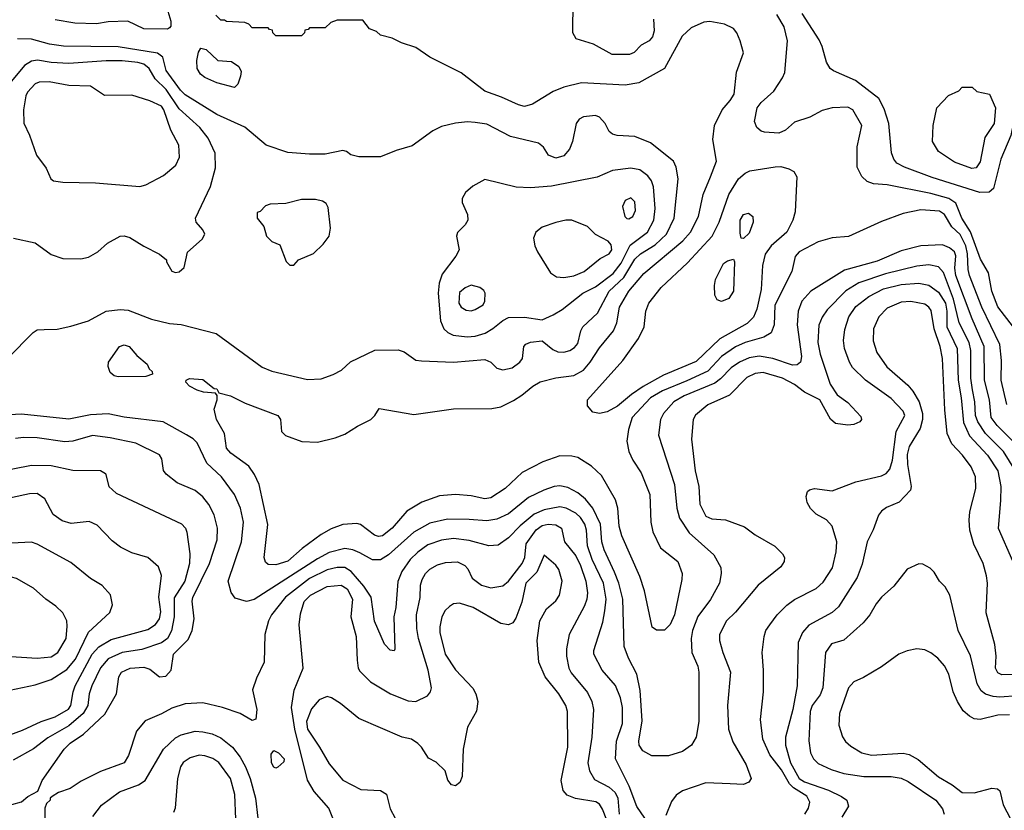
# Model space of a CAD drawing. Extents: x 997026 to 1115308, y 536381 to 619039.
# Tile 260 of 484: x 1048236 to 1053228, y 558164 to 562172. Entities that reach past the tile are written whole.
import ezdxf

# ---------------------------------------------------------------- set-up
doc = ezdxf.new("R2010")
doc.units = 0

msp = doc.modelspace()

# ---------------------------------------------------------------- linework, layer by layer
at = {"layer": '0CON20XD'}
for points in [[(1053481.6, 562328.4), (1053449.1, 562155), (1053315, 561809.2), (1053298.5, 561765), (1053261.9, 561585), (1053211.1, 561465), (1053173.3, 561316.7), (1053151.7, 561298.3), (1053104.2, 561295.8), (1052862.1, 561372.1), (1052721.4, 561425), (1052683.3, 561445), (1052667.5, 561465), (1052656.1, 561496.1), (1052642.3, 561645), (1052619.1, 561719.1), (1052591.7, 561771.7), (1052473.5, 561863.5), (1052361.9, 561911.9), (1052344.7, 561924.7), (1052327.3, 561957.3), (1052305, 562036.2), (1052289.3, 562069.3), (1052203.7, 562203.7)], [(1051450, 562175), (1051453.3, 562115), (1051445, 562084.2), (1051428, 562065), (1051387.6, 562042.4), (1051351.2, 562005), (1051327.5, 561995), (1051240, 561995), (1051145, 562048), (1051057.5, 562075), (1051040, 562105), (1051042.5, 562265)], [(1048987.5, 562215), (1049002.5, 562165), (1049001.7, 562138.3), (1048995, 562130), (1048985, 562123.8), (1048865, 562126.2), (1048783.9, 562163.9), (1048685, 562160.8), (1048625, 562150), (1048515, 562153.6), (1048415, 562171.8)], [(1049222.5, 560197.5), (1049237.5, 560245), (1049237.5, 560267.5), (1049228.3, 560278.3), (1049167, 560283), (1049135, 560293.8), (1049097.5, 560315), (1049077.5, 560335), (1049080, 560345), (1049097, 560353), (1049165, 560348.8), (1049221.7, 560301.7), (1049235, 560300), (1049245, 560280), (1049305, 560266), (1049378.3, 560228.3), (1049544, 560165), (1049558, 560145), (1049564, 560085), (1049583.6, 560063.6), (1049665.6, 560034.4), (1049745, 560031.1), (1049835, 560051.9), (1049885, 560071.4), (1049948, 560112), (1050016, 560145), (1050036.2, 560165), (1050058.3, 560201.7), (1050235, 560170.4), (1050435, 560199.2), (1050630.3, 560200.3), (1050675, 560209.5), (1050739.2, 560240.8), (1050782.2, 560267.8), (1050837.5, 560315), (1050875, 560335.5), (1050954.1, 560355.9), (1051045, 560368.9), (1051095, 560395.4), (1051128.4, 560435), (1051175, 560508.5), (1051246.8, 560595), (1051264, 560635), (1051276.5, 560715), (1051324.7, 560795), (1051400.7, 560885), (1051599, 561051), (1051636.6, 561095), (1051677.2, 561175), (1051701.3, 561285), (1051737.7, 561375), (1051768.5, 561455), (1051750.5, 561565), (1051758.1, 561635), (1051798.1, 561715), (1051838.5, 561761.5), (1051858.8, 561795), (1051870.4, 561905), (1051906.3, 562003.7), (1051889.5, 562065), (1051872.2, 562105), (1051855, 562127.8), (1051808.9, 562148.9), (1051735, 562162.9), (1051705, 562158.8), (1051640.3, 562129.7), (1051595, 562087.5), (1051505.4, 561924.6), (1051375, 561852.5), (1051305, 561839.1), (1051085, 561851.1), (1050995, 561829.6), (1050941.5, 561808.5), (1050836.1, 561743.9), (1050795, 561732.5), (1050765, 561739.5), (1050679.2, 561779.2), (1050595, 561809.4), (1050475, 561902), (1050315, 561982), (1050245, 562030), (1050172.5, 562055), (1050125, 562078.8), (1050065, 562093.3), (1050045, 562112.5), (1050010, 562125), (1049975, 562170), (1049845, 562170), (1049813, 562157), (1049785, 562130), (1049705, 562130), (1049698.3, 562121.7), (1049681.7, 562118.3), (1049680, 562105), (1049665, 562090), (1049535, 562090), (1049520, 562105), (1049518.3, 562118.3), (1049501.7, 562121.7), (1049495, 562130), (1049415, 562130), (1049398.3, 562148.3), (1049377, 562157), (1049285, 562162.5), (1049275, 562170), (1049255, 562170), (1049230, 562195)], [(1053275, 560612.5), (1053195, 560716.5), (1053164.3, 560795), (1053148.1, 560888.1), (1053108, 560958), (1053056.3, 561096.3), (1053012, 561165), (1052982.3, 561242.3), (1052946.1, 561266.1), (1052855, 561291.2), (1052635, 561335.4), (1052565, 561340.5), (1052532.2, 561352.2), (1052506.4, 561376.4), (1052481.9, 561425), (1052482, 561528), (1052506, 561635), (1052460, 561715), (1052435, 561728.2), (1052355, 561725.6), (1052305, 561710.8), (1052242.1, 561677.9), (1052165, 561652.5), (1052118.9, 561611.1), (1052085, 561596.7), (1052012.1, 561602.1), (1051995, 561607.5), (1051974, 561625), (1051961.4, 561655), (1051974.6, 561725), (1051995, 561751.5), (1052059.8, 561810.2), (1052103.7, 561876.3), (1052115.4, 561904.6), (1052129.5, 562065), (1052112.1, 562135), (1052075, 562198.1)], [(1048175, 560456), (1048304.1, 560585.9), (1048325, 560600), (1048359.3, 560600.7), (1048425, 560602.5), (1048495, 560618.6), (1048585, 560645.6), (1048675, 560693.6), (1048745, 560703.6), (1048785, 560699.6), (1048903.9, 560653.9), (1048995, 560631.5), (1049055, 560626.4), (1049231.7, 560581.7), (1049465, 560410.6), (1049515, 560390.6), (1049695, 560347.5), (1049765, 560350.8), (1049825, 560372.5), (1049866.7, 560395), (1049913, 560437), (1050036.4, 560496.4), (1050155, 560498.8), (1050185, 560488), (1050245, 560445.8), (1050272.4, 560442.4), (1050435, 560435.7), (1050595, 560449.6), (1050625, 560435.6), (1050655.4, 560405.4), (1050685, 560396.2), (1050732.3, 560407.7), (1050771.9, 560435), (1050785.7, 560455), (1050791.4, 560515), (1050802.6, 560527.4), (1050825, 560537.1), (1050885, 560543.3), (1050939.2, 560499.2), (1050965, 560488), (1050995, 560487.1), (1051025, 560494.7), (1051049.7, 560510.3), (1051065, 560530), (1051080.9, 560595), (1051091.5, 560615), (1051165, 560683.8), (1051224, 560795), (1051299.7, 560865), (1051355, 560957.5), (1051384, 560985), (1051458.6, 561031.4), (1051514.8, 561085), (1051553.5, 561165), (1051574.6, 561365), (1051564.5, 561425), (1051550.6, 561455), (1051435, 561547.1), (1051355, 561580.5), (1051265, 561585.5), (1051242.2, 561592.2), (1051225.4, 561605.4), (1051204.4, 561645), (1051175, 561676.9), (1051155, 561685.6), (1051095, 561680), (1051072.4, 561667.6), (1051057.5, 561645), (1051039.2, 561555), (1051022.9, 561515), (1050995, 561482.5), (1050955, 561469.2), (1050916.7, 561485), (1050891.2, 561525), (1050866.3, 561546.3), (1050725, 561579.6), (1050605, 561642.1), (1050545, 561650.4), (1050506.3, 561653.7), (1050445, 561647.3), (1050375, 561630.6), (1050331.1, 561608.9), (1050225, 561532), (1050145, 561508.8), (1050065, 561476.7), (1049955, 561476.2), (1049915, 561486.7), (1049893.6, 561503.6), (1049875, 561508.8), (1049785, 561490.6), (1049705, 561489.5), (1049595, 561497.9), (1049485, 561536.4), (1049377.3, 561627.3), (1049235, 561691.6), (1049075, 561791.7), (1049051.7, 561815), (1048978.7, 561915), (1048962.1, 561982.1), (1048935, 562002.2), (1048735, 562034.4), (1048457.8, 562037.8), (1048387.8, 562047.8), (1048295, 562072.8), (1048225, 562075.4)], [(1049325, 561828.8), (1049235, 561852), (1049175, 561878.6), (1049152.5, 561895), (1049135.7, 561925), (1049134.4, 561965), (1049142.7, 562007.3), (1049155, 562027.5), (1049180.7, 562020.7), (1049240, 561965), (1049309.3, 561959.3), (1049347.5, 561935), (1049359.3, 561909.3), (1049356.2, 561885), (1049341.2, 561845), (1049325, 561828.8)], [(1049025, 560890), (1049045, 560893.3), (1049070, 560915), (1049085.9, 560994.1), (1049161.2, 561058.8), (1049173.8, 561085), (1049165, 561106.7), (1049130, 561145), (1049127.5, 561165), (1049203, 561327), (1049228.5, 561421.5), (1049226.5, 561495), (1049191.5, 561571.5), (1049148.5, 561625), (1049045, 561720.3), (1048977.8, 561817.8), (1048922.5, 561872.5), (1048892.5, 561925), (1048865, 561945.5), (1048834.6, 561954.6), (1048755, 561963.2), (1048675, 561963.1), (1048485, 561949), (1048395, 561954.1), (1048326, 561966), (1048295, 561960.8), (1048261, 561939), (1048195, 561860.7)], [(1048845, 561326), (1048875, 561334.2), (1048965, 561381.4), (1049027.5, 561435), (1049046.7, 561475), (1049043.1, 561535), (1049002.4, 561612.4), (1048967.3, 561715), (1048955, 561733.8), (1048895, 561761.2), (1048805, 561788.9), (1048665, 561786.9), (1048594.3, 561834.3), (1048485, 561837.9), (1048385, 561856), (1048335.4, 561854.6), (1048315, 561847.3), (1048275.6, 561805), (1048267.1, 561785), (1048255.6, 561715), (1048256.6, 561646.6), (1048285, 561586.7), (1048320.8, 561485), (1048369.7, 561419.7), (1048394, 561365), (1048406.7, 561355), (1048455, 561347.5), (1048620, 561345), (1048845, 561326)], [(1053063, 561417), (1052975, 561449.4), (1052895, 561504), (1052864.2, 561555), (1052867.1, 561635), (1052886.7, 561725), (1052945, 561787.5), (1052998.3, 561811.7), (1053015, 561830), (1053065, 561830), (1053088.3, 561808.3), (1053153.6, 561793.6), (1053183.1, 561725), (1053177.3, 561645), (1053129.2, 561575), (1053105, 561451.2), (1053085, 561421.1), (1053063, 561417)], [(1050505, 560564.8), (1050545, 560568.4), (1050596.7, 560583.3), (1050635, 560606.2), (1050685, 560647.5), (1050715, 560662), (1050795, 560664.2), (1050885, 560650.3), (1050941.1, 560675), (1050987, 560703), (1051091.5, 560785), (1051155, 560818.4), (1051245, 560885.2), (1051285, 560936.8), (1051330.3, 561029.7), (1051418.7, 561095), (1051450.8, 561155), (1051457.8, 561215), (1051449.1, 561325), (1051438.9, 561355), (1051421, 561381), (1051380.4, 561410.4), (1051335, 561420), (1051242.3, 561407.7), (1051163.1, 561373.1), (1050931.7, 561328.3), (1050825, 561320), (1050752.5, 561322.5), (1050595, 561361.2), (1050532.7, 561327.3), (1050496.7, 561295), (1050480, 561265), (1050480, 561245), (1050506, 561185), (1050508.8, 561155), (1050495, 561132.5), (1050456.4, 561093.6), (1050451.2, 561075), (1050464.3, 561005), (1050447.6, 560972.4), (1050377.9, 560882.1), (1050362.9, 560837.1), (1050357.8, 560785), (1050369.8, 560645), (1050385.6, 560605.6), (1050405.9, 560585.9), (1050433, 560573), (1050505, 560564.8)], [(1051175, 560175.6), (1051142.6, 560182.6), (1051114.5, 560214.5), (1051115.6, 560245), (1051293.5, 560445), (1051372.9, 560555), (1051402.3, 560615), (1051410.8, 560695), (1051425.5, 560735), (1051488.2, 560815), (1051621.2, 560938.8), (1051747.3, 561075), (1051781.9, 561145), (1051831.4, 561285), (1051879.6, 561365), (1051915, 561394.6), (1051938, 561405), (1052065.7, 561425.7), (1052095, 561428.1), (1052135.9, 561415.9), (1052161.7, 561401.7), (1052175.9, 561375.9), (1052167.9, 561197.9), (1052155.6, 561155), (1052125.6, 561095), (1052045.3, 561025), (1052015, 560982.5), (1052002.2, 560925), (1051995.8, 560805), (1051974.2, 560705), (1051956.3, 560663.7), (1051925, 560632.2), (1051786.1, 560553.9), (1051665, 560438.9), (1051500.9, 560369.1), (1051397.8, 560312.2), (1051337.9, 560272.1), (1051267.6, 560212.4), (1051215, 560184.5), (1051175, 560175.6)], [(1049625, 560927.5), (1049650, 560955), (1049725, 560986.2), (1049775, 561033.8), (1049805.8, 561075), (1049812.5, 561115), (1049799.3, 561219.3), (1049789.5, 561239.5), (1049771.7, 561251.7), (1049735, 561260), (1049665, 561260), (1049585, 561240), (1049505, 561237.5), (1049481.7, 561228.3), (1049455, 561200), (1049440, 561195), (1049440, 561165), (1049473.6, 561123.6), (1049487.5, 561075), (1049515, 561047.5), (1049555, 561030), (1049586.4, 560946.4), (1049605, 560927.5), (1049625, 560927.5)], [(1051325, 561163.1), (1051345, 561174.2), (1051358.2, 561205), (1051355, 561248.8), (1051335, 561268.6), (1051305, 561255.8), (1051292.9, 561225), (1051304.2, 561175), (1051314.5, 561164.5), (1051325, 561163.1)], [(1053241.7, 560221.7), (1053211.6, 560345), (1053213.8, 560445), (1053206.2, 560525), (1053114.9, 560714.9), (1053051.3, 560875), (1053044.8, 560905), (1053042.3, 560985), (1053033, 561025), (1053005, 561082.9), (1052962.3, 561122.3), (1052925, 561184.7), (1052899.1, 561200.9), (1052805, 561207.9), (1052715, 561189.2), (1052605, 561148.7), (1052437.8, 561072.2), (1052355, 561066.7), (1052285, 561046.5), (1052188.1, 560995), (1052168.3, 560971.7), (1052150, 560895), (1052064, 560725), (1052060.9, 560625), (1052045.3, 560584.7), (1052008.1, 560561.9), (1051915, 560535.2), (1051865.7, 560514.3), (1051794.7, 560465.3), (1051725, 560389.4), (1051618.6, 560341.4), (1051495, 560289.8), (1051434.7, 560255), (1051341.6, 560155), (1051323.2, 560095), (1051314.5, 560035), (1051323.6, 559983.6), (1051345, 559938.8), (1051386.9, 559875), (1051431.4, 559765), (1051435.6, 559625), (1051445.7, 559575), (1051484.6, 559494.6), (1051572.5, 559425), (1051594.3, 559365), (1051593.1, 559335), (1051556, 559155), (1051534.7, 559105.3), (1051505, 559078), (1051465, 559076.7), (1051443.2, 559093.2), (1051404, 559276), (1051379.4, 559349.4), (1051288.1, 559555), (1051275.6, 559605), (1051269.4, 559695), (1051257.4, 559737.4), (1051185, 559861.2), (1051135, 559908.6), (1051065, 559952.2), (1051035, 559959.5), (1050975, 559961.5), (1050888.9, 559931.1), (1050783.1, 559876.9), (1050698.1, 559795), (1050625, 559748.2), (1050595, 559743.6), (1050525, 559758.5), (1050445, 559765.4), (1050365, 559758.8), (1050275, 559725.4), (1050199.6, 559680.4), (1050125, 559594.7), (1050075, 559556), (1050055, 559552.5), (1050035, 559558.9), (1049963.3, 559613.3), (1049945, 559617.3), (1049875, 559613.1), (1049815, 559590.4), (1049765, 559562.3), (1049668.5, 559491.5), (1049595, 559426.5), (1049535, 559407.7), (1049495, 559410.6), (1049482.2, 559422.2), (1049475.5, 559445), (1049493.3, 559613.3), (1049450.4, 559815), (1049426.6, 559866.6), (1049398.3, 559908.3), (1049306, 559975), (1049285, 560000), (1049273.9, 560073.9), (1049234.3, 560145), (1049222.5, 560197.5)], [(1051905, 561062.5), (1051894, 561064), (1051889.2, 561089.2), (1051888.2, 561155), (1051905, 561184.3), (1051931.7, 561191.7), (1051952.5, 561175), (1051954.4, 561145), (1051935, 561090), (1051905, 561062.5)], [(1050995, 560864.7), (1051045, 560874.1), (1051098.6, 560895), (1051178.6, 560961.4), (1051225, 560984.5), (1051238.8, 561005), (1051235, 561031.2), (1051219.1, 561049.1), (1051155, 561083.3), (1051114.1, 561124.1), (1051035, 561155.8), (1051005, 561155.6), (1050955, 561144.3), (1050885, 561120), (1050852.5, 561095), (1050840.8, 561065), (1050848, 561025), (1050862, 560995), (1050927.8, 560887.8), (1050957.6, 560867.6), (1050995, 560864.7)], [(1048203.9, 561063.9), (1048315, 561040), (1048395, 560982), (1048455, 560961.4), (1048545, 560960), (1048585, 560968.6), (1048632, 560995), (1048681.7, 561038.3), (1048745, 561074.2), (1048765, 561076.9), (1048795, 561067.1), (1048865, 561023.1), (1048945, 560983.8), (1048980, 560955), (1048980, 560945), (1049007, 560897), (1049025, 560890)], [(1053298.1, 560008.1), (1053191.7, 560115), (1053162.2, 560155), (1053153.6, 560245), (1053128.5, 560345), (1053126.7, 560515), (1053064.7, 560655.3), (1052981.6, 560875), (1052977.5, 560912.5), (1052982.5, 560975), (1052976.1, 560995), (1052950.9, 561015), (1052915, 561029.8), (1052805, 561026.1), (1052705, 561000), (1052582.8, 560947.2), (1052417.2, 560902.8), (1052247.8, 560795), (1052200.8, 560745), (1052182.7, 560695), (1052178.4, 560625), (1052199.2, 560465), (1052194.8, 560435.2), (1052177.5, 560422.5), (1052155, 560420.7), (1052054.3, 560455), (1051985, 560466.4), (1051935, 560457), (1051885, 560436.6), (1051842.8, 560407.2), (1051789.5, 560350.5), (1051760.7, 560329.3), (1051604.6, 560265.4), (1051552.1, 560235), (1051500.4, 560175), (1051485.4, 560145), (1051475.4, 560065), (1051555.8, 559815), (1051567.7, 559695), (1051581.9, 559645), (1051630.7, 559570.7), (1051755, 559459.4), (1051790, 559395), (1051792.1, 559365), (1051783.9, 559315), (1051737.6, 559232.4), (1051673.9, 559146.1), (1051647.2, 559075), (1051640.7, 559035), (1051643.2, 558965), (1051674.6, 558895), (1051680, 558865), (1051679.7, 558615), (1051665.3, 558534.7), (1051642.9, 558495), (1051597.1, 558462.9), (1051525, 558441.2), (1051440.6, 558440.6), (1051395.7, 558465), (1051377.3, 558495), (1051374.6, 558515), (1051392.6, 558617.4), (1051382.2, 558772.2), (1051365.4, 558855), (1051322.3, 558935), (1051301.3, 558995), (1051293.5, 559235), (1051273.9, 559315), (1051251.6, 559371.6), (1051199, 559485), (1051188.3, 559525), (1051180.2, 559615), (1051141.9, 559695), (1051105, 559740.6), (1051065, 559774.1), (1051015, 559799.7), (1050975, 559809.4), (1050945, 559805.3), (1050893.2, 559786.8), (1050815, 559749.7), (1050715, 559667.4), (1050655, 559640), (1050605, 559631), (1050515, 559638.9), (1050405, 559639.5), (1050315, 559619.2), (1050235, 559574.2), (1050105, 559459.7), (1050065, 559433.3), (1050025, 559433.9), (1049959.9, 559469.9), (1049924.3, 559484.3), (1049885, 559491), (1049805, 559471.1), (1049745, 559439.6), (1049425, 559232.7), (1049385, 559223.3), (1049329.1, 559239.1), (1049308.1, 559268.1), (1049292.3, 559325), (1049360.5, 559525), (1049371.2, 559625), (1049355.8, 559695), (1049324.3, 559764.3), (1049259.6, 559855), (1049184, 559924), (1049135, 560026.5), (1049115, 560047.3), (1049082, 560068), (1048963.4, 560133.4), (1048765, 560156.6), (1048685, 560174.2), (1048595, 560168.3), (1048485, 560146.9), (1048245, 560172), (1048155, 560166.9)], [(1051795, 560744), (1051772.3, 560752.3), (1051760, 560775), (1051758.6, 560825), (1051764.4, 560855), (1051805, 560936), (1051825, 560950), (1051855, 560957.5), (1051860, 560945), (1051855.8, 560795), (1051831.7, 560758.3), (1051795, 560744)], [(1053284.8, 559885), (1053223.3, 559983.3), (1053133.4, 560075), (1053093.1, 560133.1), (1053082, 560165), (1053079.5, 560235), (1053067.4, 560295), (1053059, 560355), (1053058.8, 560495), (1053050.2, 560535), (1052999.5, 560635), (1052970.5, 560755), (1052920.5, 560890.5), (1052895, 560919.3), (1052845, 560930), (1052785, 560922.3), (1052625, 560883), (1052491.3, 560838.7), (1052425, 560797.1), (1052329.6, 560700.4), (1052305.3, 560664.7), (1052287.3, 560622.7), (1052282.5, 560535), (1052295, 560476), (1052344.5, 560324.5), (1052380.2, 560270.2), (1052435, 560231.2), (1052500.7, 560160.7), (1052503.3, 560145), (1052495.9, 560134.1), (1052465, 560120), (1052435, 560116.7), (1052372.5, 560125), (1052347.7, 560147.7), (1052293.3, 560245), (1052215, 560283.3), (1052165, 560321.8), (1052103.3, 560355), (1052005, 560383.4), (1051965, 560378), (1051922.3, 560357.7), (1051835, 560268.5), (1051725, 560220), (1051662.3, 560167.7), (1051650, 560145), (1051641.8, 560045), (1051660, 559885), (1051678.8, 559805), (1051684.5, 559715.5), (1051714.4, 559655), (1051745, 559641.1), (1051815, 559636.9), (1051911.3, 559601.3), (1051965, 559560.8), (1052065, 559503.8), (1052103.8, 559465), (1052114, 559445), (1052112, 559425), (1052095, 559398.8), (1051980.8, 559305), (1051865, 559169.4), (1051819.4, 559125), (1051784.7, 559055.3), (1051784.6, 559025), (1051800.9, 558965), (1051840.5, 558865), (1051823.9, 558696.1), (1051829.6, 558575), (1051851.9, 558511.9), (1051920, 558395), (1051943.8, 558325), (1051932.3, 558307.7), (1051905, 558295.8), (1051838.7, 558298.7), (1051715, 558303.1), (1051596.3, 558263.7), (1051565, 558240.8), (1051540.6, 558209.4), (1051511.3, 558138.7)], [(1050525, 560695.6), (1050545, 560703.3), (1050585, 560726.7), (1050593.8, 560745), (1050596.2, 560785), (1050589.7, 560799.7), (1050568.8, 560815), (1050525, 560825.5), (1050495, 560813.3), (1050465, 560788.8), (1050462.5, 560735), (1050473.8, 560715), (1050498.9, 560698.9), (1050525, 560695.6)], [(1052216.2, 558145), (1052235.3, 558175), (1052242.2, 558205), (1052226.5, 558236.5), (1052158.8, 558278.8), (1052138.4, 558298.4), (1052098.6, 558368.6), (1052038.9, 558445), (1052004.1, 558525), (1051992.1, 558625), (1052007.7, 558765), (1052007.7, 558875), (1051999.6, 558965), (1052010, 559045), (1052019.5, 559075), (1052038.5, 559105), (1052076.5, 559155), (1052125.2, 559204.8), (1052165, 559233.1), (1052275, 559288.2), (1052309.9, 559320.1), (1052356.8, 559393.2), (1052376.2, 559475), (1052378.2, 559525), (1052355.6, 559605), (1052327.4, 559637.4), (1052275, 559665.7), (1052245, 559694), (1052229.2, 559725), (1052224, 559755), (1052230.5, 559779.5), (1052240.5, 559789.5), (1052265, 559796), (1052355, 559784), (1052475, 559829.2), (1052605, 559859.1), (1052629.3, 559870.7), (1052647.2, 559892.8), (1052661.1, 559938.9), (1052680, 560085), (1052724.2, 560165), (1052715, 560187.1), (1052655, 560251.1), (1052523.6, 560345), (1052458.8, 560408.8), (1052443.3, 560435), (1052418.7, 560505), (1052413.3, 560545), (1052418.8, 560601.2), (1052440.3, 560665), (1052475, 560717.7), (1052541.6, 560768.4), (1052615, 560807.6), (1052705, 560829.8), (1052795, 560835.6), (1052845.5, 560825.5), (1052895, 560790.6), (1052929.2, 560735), (1052936.1, 560695), (1052937, 560615), (1052988.7, 560505), (1052993.8, 560345), (1053010.2, 560255), (1053020.6, 560130.6), (1053051.8, 560061.8), (1053143.3, 559965), (1053194.5, 559885.5), (1053211, 559805), (1053208.3, 559735), (1053197.2, 559595), (1053269.4, 559429.4)], [(1053277.6, 558852.4), (1053215, 558850.9), (1053195, 558861.1), (1053183.9, 558885), (1053186.8, 558945), (1053179.3, 559005), (1053136.2, 559165), (1053142.7, 559315), (1053137.4, 559352.6), (1053120.9, 559415), (1053073.9, 559513.9), (1053053.5, 559585), (1053049.5, 559635), (1053053.6, 559676.4), (1053084.5, 559795), (1053082.1, 559855), (1053060.9, 559905), (1053016.9, 559965), (1052962.3, 560022.3), (1052938.7, 560075), (1052926.9, 560195), (1052915.2, 560455), (1052903.5, 560515), (1052873.3, 560605), (1052857.5, 560697.5), (1052846.1, 560715), (1052825, 560729.2), (1052755, 560742.9), (1052705, 560739.5), (1052635, 560709.6), (1052592.1, 560665), (1052564.6, 560605), (1052563.9, 560543.9), (1052582.1, 560485), (1052631.7, 560411.7), (1052738.6, 560318.6), (1052765, 560288.8), (1052796.1, 560235), (1052812.7, 560175), (1052813.2, 560145), (1052800.8, 560099.2), (1052745, 560008), (1052735, 559967.5), (1052737.4, 559917.4), (1052756, 559805), (1052752.3, 559787.7), (1052694.4, 559725.6), (1052630.6, 559699.4), (1052605, 559680.8), (1052589.8, 559660.2), (1052563.7, 559586.3), (1052533.6, 559525), (1052507.7, 559412.3), (1052482.3, 559345), (1052387.7, 559195), (1052355, 559166.2), (1052237.4, 559102.6), (1052204.4, 559065), (1052183.6, 559015), (1052178.5, 558795), (1052155.2, 558674.8), (1052119.2, 558535), (1052119.1, 558495), (1052143.4, 558405), (1052188.6, 558325), (1052215, 558309.3), (1052336.4, 558266.4), (1052402.5, 558235), (1052429.2, 558215), (1052438, 558185), (1052405, 558129.2)], [(1048735, 560361.2), (1048715, 560366.7), (1048694.1, 560384.1), (1048684, 560414), (1048686.7, 560435), (1048741.2, 560515), (1048765, 560524.2), (1048791.2, 560515), (1048830.3, 560470.3), (1048882.5, 560425), (1048891.7, 560401.7), (1048908.3, 560388.3), (1048910, 560375), (1048875, 560362.5), (1048735, 560361.2)], [(1049110.4, 559075), (1049121.2, 559135), (1049110.4, 559225), (1049113.7, 559243.7), (1049198, 559415), (1049237.7, 559535), (1049239.2, 559595), (1049221.3, 559661.3), (1049195, 559714.4), (1049165, 559752.5), (1049125, 559784.5), (1049035, 559824.5), (1048978.1, 559868.1), (1048965, 559886.7), (1048957.1, 559945), (1048945.4, 559965.4), (1048825, 560024.5), (1048695, 560053.1), (1048605, 560064), (1048505, 560036.2), (1048465, 560031.8), (1048325, 560052), (1048254.6, 560054.6), (1048215, 560048.5)], [(1048105, 559877.2), (1048295, 559913.3), (1048395, 559912), (1048505, 559889.2), (1048645, 559886.7), (1048671.7, 559871.7), (1048688.6, 559805), (1048725, 559771.1), (1049057, 559617), (1049076.7, 559595), (1049084, 559574), (1049098.3, 559465), (1049097.4, 559415), (1049073.9, 559326.1), (1049018.9, 559241.1), (1049018.3, 559145), (1049006.1, 559073.9), (1048985.2, 559035), (1048955, 559012.8), (1048855, 558980), (1048755, 558964.4), (1048685, 558931.7), (1048645, 558886.6), (1048601.7, 558795), (1048588.1, 558755), (1048581.7, 558695), (1048557.4, 558655), (1048485, 558592.3), (1048378.1, 558531.9), (1048305, 558476.5), (1048202, 558418)], [(1048125, 558525.4), (1048249.8, 558570.2), (1048345.3, 558614.7), (1048415, 558638.4), (1048483.7, 558676.3), (1048495.8, 558695), (1048506.2, 558765), (1048517.8, 558795), (1048603.9, 558955), (1048637.5, 558992.5), (1048700.4, 559029.6), (1048885, 559080.4), (1048925, 559105.6), (1048945.3, 559135), (1048950.8, 559170.8), (1048941.8, 559245), (1048955.6, 559355), (1048939.1, 559399.1), (1048886.2, 559445), (1048805, 559469.5), (1048747.6, 559497.6), (1048705, 559530.8), (1048629.2, 559609.2), (1048588.2, 559628.2), (1048497.3, 559617.3), (1048451.7, 559631.7), (1048405, 559664.3), (1048363.3, 559743.3), (1048325, 559770.9), (1048285, 559768.8), (1048135, 559737.1)], [(1051405.5, 558125), (1051365, 558184.3), (1051326.9, 558286.9), (1051256.8, 558425), (1051262.4, 558515), (1051292, 558605), (1051292, 558685), (1051281.8, 558735), (1051256.2, 558796.2), (1051189.6, 558875), (1051146.5, 558955), (1051147.5, 558975), (1051192.4, 559117.6), (1051202.9, 559175), (1051210, 559235), (1051196.3, 559315), (1051139.3, 559435), (1051114.8, 559505), (1051108.9, 559585), (1051100.8, 559615), (1051079, 559649), (1051055, 559670), (1051006.3, 559696.3), (1050975, 559702.7), (1050895, 559687.6), (1050844.9, 559665.1), (1050773.9, 559606.1), (1050715, 559546.1), (1050661.8, 559508.2), (1050615, 559505.4), (1050515, 559531.8), (1050435, 559541.4), (1050375, 559533.7), (1050305, 559509.1), (1050255, 559472.7), (1050216.1, 559435), (1050174, 559375), (1050153.7, 559323.7), (1050142.5, 559192.5), (1050132.9, 559145), (1050138.3, 558981.7), (1050135, 558972.5), (1050115, 558976.7), (1050085, 559006.7), (1050035, 559123.8), (1050017.9, 559245), (1049980.1, 559300.1), (1049915.9, 559375), (1049885, 559394.8), (1049845, 559395.7), (1049795, 559383), (1049705, 559338.8), (1049584.1, 559245), (1049512.2, 559155), (1049496.9, 559125), (1049478.6, 559055), (1049475.8, 558915), (1049435.7, 558834.3), (1049415.7, 558775), (1049437.5, 558675), (1049433, 558627), (1049415, 558620), (1049353.3, 558655), (1049263.3, 558685), (1049165, 558708.5), (1049075, 558704.4), (1049007.2, 558682.8), (1048955, 558653.1), (1048871.7, 558618.3), (1048827.3, 558565), (1048788.3, 558441.7), (1048765.6, 558405), (1048645, 558360.6), (1048548, 558312), (1048491.2, 558275), (1048432.5, 558255), (1048400, 558235), (1048390, 558225), (1048390, 558215), (1048371.7, 558198.3), (1048362.5, 558175), (1048362.5, 558105)], [(1049844.3, 558074.3), (1049802.5, 558175), (1049729, 558259), (1049695, 558317.5), (1049631, 558575), (1049614.8, 558685), (1049627.3, 558772.7), (1049672.8, 558885), (1049653.4, 559105), (1049659.1, 559160.9), (1049677.8, 559222.2), (1049709.6, 559255), (1049795, 559298.7), (1049865, 559306.1), (1049896.5, 559286.5), (1049922.8, 559235), (1049914.8, 559145), (1049942.4, 559045), (1049947.3, 558925), (1049952.2, 558885), (1049959.8, 558869.8), (1050014.7, 558814.7), (1050115.3, 558755.3), (1050205, 558720), (1050245, 558715.5), (1050302.9, 558745), (1050318.9, 558765), (1050324.5, 558785), (1050306.7, 558875), (1050257.3, 559035), (1050249.8, 559085), (1050247.4, 559155), (1050267.2, 559242.8), (1050268.8, 559305), (1050275.9, 559335), (1050292.7, 559365), (1050315, 559386.8), (1050355, 559408.9), (1050395, 559420.8), (1050455, 559423.3), (1050493.3, 559405), (1050508.6, 559388.6), (1050530.5, 559340.5), (1050578.1, 559305), (1050625, 559292.6), (1050685, 559301.8), (1050715, 559326), (1050783.8, 559415), (1050796.5, 559445), (1050804, 559515), (1050855, 559586.7), (1050885, 559608.4), (1050915, 559613.9), (1050955, 559610.8), (1050983.5, 559595), (1050997.5, 559525), (1051055, 559453.8), (1051079.8, 559405), (1051107.1, 559325), (1051114.1, 559265.9), (1051111.8, 559235), (1051099.7, 559200.3), (1051022.2, 559055), (1051007.7, 558982.3), (1051008.4, 558945), (1051020.8, 558885), (1051031.4, 558861.4), (1051115, 558761.9), (1051136.9, 558715), (1051144.6, 558675), (1051137.1, 558535), (1051116.7, 558405), (1051125, 558364.2), (1051150.5, 558320.5), (1051225, 558281.6), (1051255, 558254.6), (1051269.2, 558225), (1051275.6, 558145)], [(1048185, 558773.8), (1048315, 558800), (1048395, 558828.1), (1048475, 558877.2), (1048519.6, 558930.4), (1048585, 559067.7), (1048692.8, 559167.2), (1048705.7, 559205.7), (1048696.4, 559256.4), (1048654.5, 559304.5), (1048595, 559340), (1048495, 559420), (1048325, 559513.6), (1048295, 559522.9), (1048195, 559518.7)], [(1051235, 558058.7), (1051190.8, 558170.8), (1051175.2, 558195.2), (1051157.3, 558207.3), (1051054, 558224), (1051011.4, 558241.4), (1050991.4, 558265), (1050981.5, 558315), (1051015.9, 558485), (1051014, 558665), (1051004.6, 558695), (1050970, 558755), (1050900.2, 558840.2), (1050868.1, 558915), (1050859.2, 559025), (1050873.8, 559125), (1050907.5, 559185), (1050955, 559225.8), (1050973.1, 559255), (1050986.4, 559325), (1050970, 559385), (1050955, 559406.9), (1050895, 559457.5), (1050857.9, 559372.1), (1050802.3, 559315), (1050781.1, 559218.9), (1050752.1, 559137.9), (1050735.7, 559114.3), (1050715, 559104), (1050675, 559111.9), (1050535, 559192.5), (1050465, 559214.3), (1050435, 559210.8), (1050415, 559197.5), (1050393.4, 559176.6), (1050376.5, 559145), (1050365.5, 559095), (1050365.4, 559065), (1050393.4, 558955), (1050445.9, 558875.9), (1050533.6, 558783.6), (1050548.6, 558755), (1050558.9, 558715), (1050552.8, 558667.2), (1050505.8, 558585), (1050484.2, 558475), (1050480, 558335), (1050467.5, 558305), (1050445, 558287.5), (1050425, 558293.3), (1050406.4, 558316.4), (1050392.5, 558365), (1050347.5, 558407.5), (1050308, 558428), (1050273.3, 558485), (1050255, 558503.3), (1050222.5, 558525), (1050175.7, 558535.7), (1049955, 558630), (1049862, 558705), (1049816.2, 558735), (1049795, 558741.4), (1049755, 558724.3), (1049715, 558679.2), (1049690.3, 558615), (1049694.8, 558575), (1049756.5, 558485), (1049805, 558399.2), (1049875, 558317.1), (1049965, 558269.4), (1050065, 558264.2), (1050095, 558246.2), (1050115, 558172.5), (1050138.8, 558125)], [(1053295, 558744.8), (1053205, 558738), (1053171.6, 558741.6), (1053133.3, 558753.3), (1053110.6, 558770.6), (1053091.2, 558805), (1053057.2, 558947.2), (1052994.6, 559075), (1052952.5, 559255), (1052927.6, 559297.6), (1052900, 559325), (1052871.7, 559371.7), (1052851.7, 559391.7), (1052815, 559411.2), (1052795, 559414), (1052735, 559386), (1052668.8, 559301.2), (1052605.6, 559245), (1052578.9, 559211.1), (1052545.5, 559155), (1052512.5, 559115), (1052413.8, 559026.2), (1052352.5, 559007.5), (1052320.8, 558965), (1052308.5, 558785), (1052295, 558749.6), (1052254.3, 558695), (1052243.9, 558665), (1052236.4, 558516.4), (1052245.9, 558455.9), (1052261.5, 558425), (1052285, 558401.5), (1052350.9, 558370.9), (1052415, 558350), (1052515.7, 558335.7), (1052655, 558335.8), (1052705, 558327.6), (1052741, 558311), (1052880.5, 558215), (1052915, 558171.9), (1052922.5, 558145)], [(1048325, 558934.7), (1048395, 558942), (1048430, 558965), (1048471.5, 559035), (1048477, 559097), (1048474.4, 559125), (1048454.5, 559164.5), (1048419.4, 559199.4), (1048368, 559235), (1048305, 559290), (1048219.3, 559339.3), (1048195, 559345.6), (1048145, 559343.1), (1048045, 559305.6), (1047969.5, 559260.5), (1047925, 559241.4), (1047908, 559225), (1047890, 559165), (1047902.5, 559085), (1047925.7, 559035), (1047954, 559005), (1048025, 558967.1), (1048085, 558950), (1048325, 558934.7)], [(1048196.4, 558193.6), (1048245, 558207.5), (1048277.5, 558235), (1048328, 558262), (1048349.2, 558315), (1048460.5, 558475), (1048492.5, 558505), (1048560, 558550), (1048668.3, 558651.7), (1048727.5, 558755), (1048739.1, 558840.9), (1048752.2, 558865), (1048795.3, 558884.7), (1048865, 558889.2), (1048895, 558879.5), (1048945, 558840.5), (1048976, 558844), (1049004.4, 558875), (1049015.5, 558955), (1049090.5, 559029.5), (1049110.4, 559075)], [(1053255, 558647.9), (1053195, 558646.2), (1053105, 558624.6), (1053075, 558627.9), (1053050.9, 558640.9), (1053018.9, 558668.9), (1052990.5, 558715), (1052969.5, 558765), (1052946.2, 558855), (1052925, 558897.1), (1052891.4, 558935), (1052855, 558963.1), (1052825, 558978.1), (1052785, 558983.1), (1052735, 558973.3), (1052693.8, 558955), (1052605, 558892.2), (1052515, 558838.1), (1052465, 558815.7), (1052438.6, 558785), (1052391.9, 558655), (1052389.4, 558595), (1052407.2, 558537.2), (1052422.6, 558512.6), (1052449.2, 558489.2), (1052505, 558456.2), (1052555, 558443.2), (1052715, 558453.8), (1052745, 558447.3), (1052791.2, 558421.2), (1052895, 558333.5), (1052963.8, 558293.8), (1053015, 558254.3), (1053075, 558252.5), (1053165, 558276.2), (1053193.6, 558273.6), (1053205, 558262.5), (1053222.7, 558192.7), (1053260.3, 558120.3)], [(1048606.7, 558133.3), (1048650.1, 558189.9), (1048741.9, 558258.1), (1048837.4, 558292.6), (1048871.5, 558315), (1048964.6, 558475), (1049025, 558532.2), (1049055, 558547.1), (1049125, 558564.7), (1049165, 558562.6), (1049211.1, 558551.1), (1049255, 558532.4), (1049314.1, 558484.1), (1049353.5, 558433.5), (1049380, 558385), (1049403.9, 558325), (1049431.6, 558225), (1049443.8, 558125)], [(1049330.9, 558119.1), (1049327.1, 558245), (1049305.4, 558325), (1049245, 558407.3), (1049215, 558426.8), (1049175, 558440.4), (1049145, 558443.2), (1049099.5, 558430.5), (1049064.1, 558405.9), (1049051.5, 558385), (1049035.5, 558325), (1049024.2, 558175), (1049015, 558153.8)], [(1049535, 558377.5), (1049525, 558382.5), (1049512.9, 558405), (1049511.7, 558448.3), (1049525, 558467.5), (1049547.5, 558455), (1049576.7, 558425), (1049575, 558410), (1049545, 558383.3), (1049535, 558377.5)]]:
    msp.add_lwpolyline(points, dxfattribs=at)

doc.saveas('drawing.dxf')
